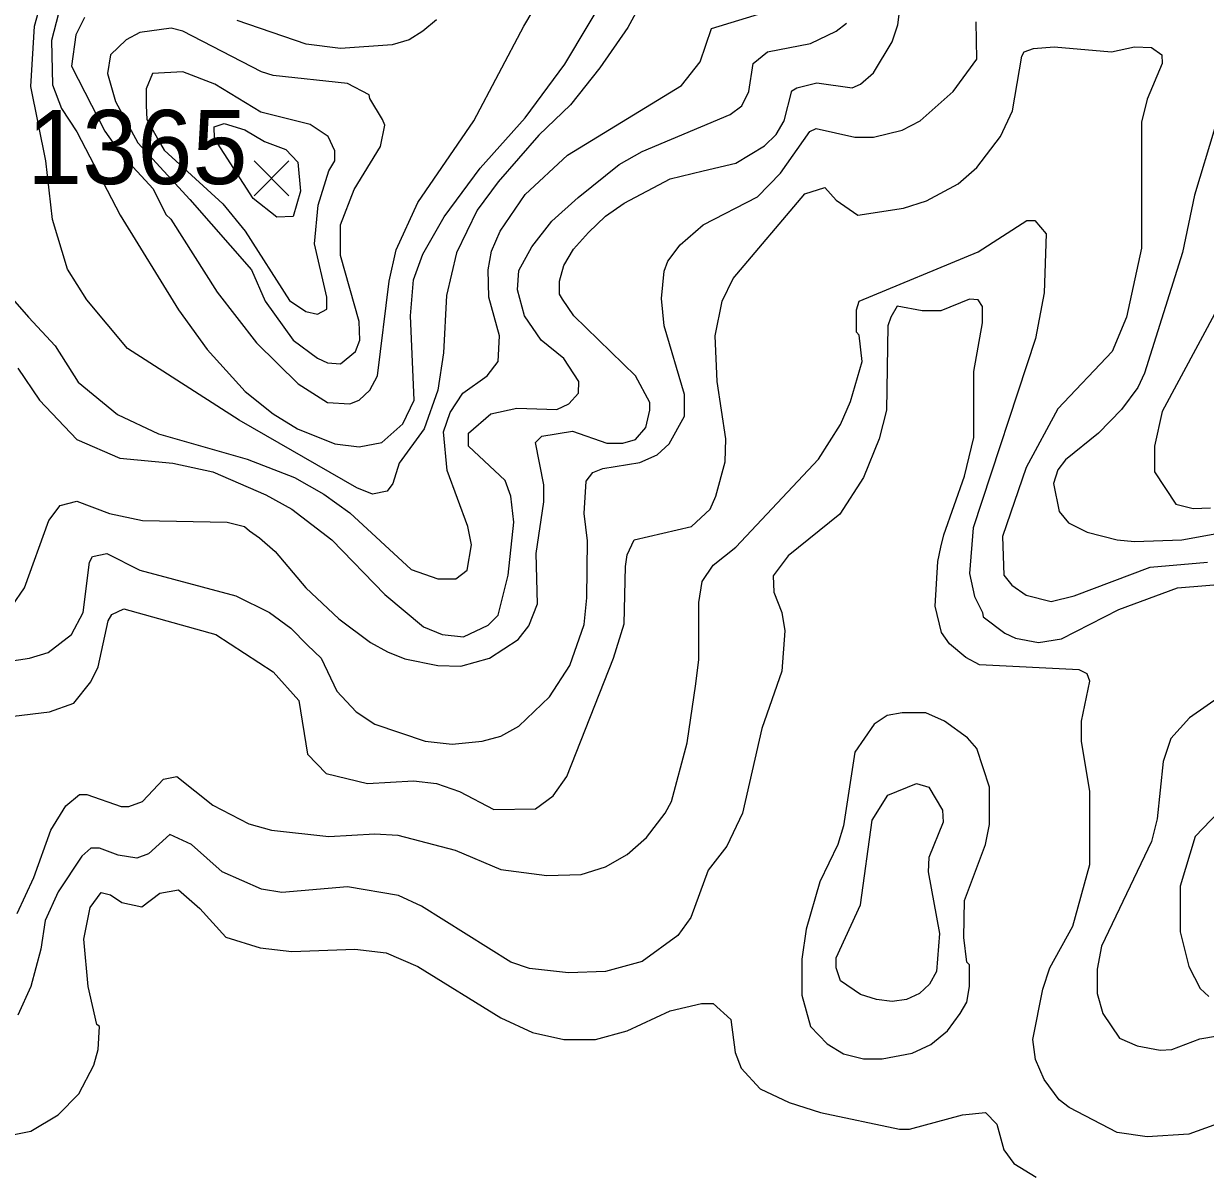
# Model space of a CAD drawing. Extents: x 423 to 448.8, y 7456.3 to 7484.
# Drawn here: x 432.831 to 434.106, y 7477.16 to 7478.399 of the extents above; entities that cross this region are included whole.
import ezdxf
from ezdxf.enums import TextEntityAlignment as Align

# ---------------------------------------------------------------- set-up
doc = ezdxf.new("R2010")
doc.units = 0
doc.header["$LTSCALE"] = 0.032
for name, color, linetype, lineweight in [('1', 7, 'Continuous', 25), ('2', 7, 'Continuous', 13), ('21', 7, 'Continuous', 25)]:
    doc.layers.add(name, color=color, linetype=linetype, lineweight=lineweight)
doc.layers.add('61', color=7, linetype='Continuous')

msp = doc.modelspace()

# ---------------------------------------------------------------- linework, layer by layer
at = {"layer": '1'}
for points in [[(432.8965, 7478.4054), (432.8872, 7478.3868), (432.8825, 7478.3528), (432.9183, 7478.2828), (432.9356, 7478.2582), (432.9704, 7478.2204), (432.9841, 7478.1928), (432.9896, 7478.1877), (433.0396, 7478.1091), (433.0821, 7478.0542), (433.127, 7478.0101), (433.1587, 7477.99), (433.1826, 7477.9884), (433.1927, 7477.9923), (433.2043, 7478.0032), (433.2128, 7478.0186), (433.2252, 7478.1207), (433.2329, 7478.1548), (433.2561, 7478.2058), (433.3165, 7478.294), (433.3706, 7478.3961), (433.4108, 7478.4642)], [(433.3837, 7477.8268), (433.3922, 7477.8825), (433.3922, 7477.9011), (433.383, 7477.9467), (433.3899, 7477.9536), (433.4232, 7477.959), (433.4603, 7477.946), (433.4773, 7477.9459), (433.4912, 7477.9498), (433.5021, 7477.9629), (433.5067, 7477.9815), (433.5067, 7477.99), (433.4912, 7478.0186), (433.4247, 7478.0836), (433.4123, 7478.1014), (433.4092, 7478.1068), (433.4092, 7478.1207), (433.4139, 7478.1378), (433.424, 7478.1555), (433.4402, 7478.1733), (433.4587, 7478.1911), (433.4789, 7478.205), (433.5284, 7478.2313), (433.564, 7478.2398), (433.5995, 7478.2483), (433.6305, 7478.2669), (433.6428, 7478.2793), (433.6514, 7478.294), (433.6599, 7478.3264), (433.6653, 7478.3296), (433.6869, 7478.335), (433.7248, 7478.3295), (433.7341, 7478.3334), (433.748, 7478.3458), (433.7682, 7478.3791), (433.7743, 7478.3976), (433.7798, 7478.4402)], [(433.2762, 7478.403), (433.2615, 7478.3906), (433.2469, 7478.3814), (433.2283, 7478.376), (433.1726, 7478.3721), (433.1355, 7478.3767), (433.0612, 7478.4023)], [(434.1185, 7478.0898), (434.0597, 7477.98), (434.0512, 7477.9428), (434.0512, 7477.915), (434.0744, 7477.8802), (434.093, 7477.8755), (434.1116, 7477.8763)], [(432.8183, 7477.7703), (432.8315, 7477.7897), (432.8578, 7477.8624), (432.8702, 7477.8786), (432.888, 7477.8833), (432.9235, 7477.8701), (432.9591, 7477.8624), (433.0504, 7477.8608), (433.069, 7477.8562), (433.0744, 7477.8513), (433.0852, 7477.8438), (433.1022, 7477.8291), (433.1354, 7477.7897), (433.171, 7477.7564), (433.2051, 7477.7309), (433.2236, 7477.7208), (433.2422, 7477.7131), (433.2778, 7477.7062), (433.3025, 7477.7054), (433.3335, 7477.7139), (433.3644, 7477.734), (433.376, 7477.7487), (433.3853, 7477.7727), (433.3837, 7477.8268)], [(432.7874, 7477.1933), (432.8385, 7477.2034), (432.8679, 7477.2212), (432.8903, 7477.2436), (432.9065, 7477.2746), (432.9112, 7477.2916), (432.9127, 7477.3163), (432.9096, 7477.3186), (432.9003, 7477.3597), (432.8957, 7477.4107), (432.9026, 7477.4447), (432.9143, 7477.4609), (432.9243, 7477.4586), (432.9367, 7477.4501), (432.9583, 7477.4455), (432.9776, 7477.4602), (432.9978, 7477.464), (433.021, 7477.4439), (433.0488, 7477.413), (433.086, 7477.4014), (433.12, 7477.3975), (433.1881, 7477.3999), (433.2221, 7477.396), (433.2561, 7477.3813), (433.3459, 7477.3256), (433.3799, 7477.3101), (433.4139, 7477.3024), (433.448, 7477.3024), (433.482, 7477.3117), (433.5284, 7477.3333), (433.5624, 7477.3411), (433.5748, 7477.3411), (433.5941, 7477.324), (433.5988, 7477.2885), (433.605, 7477.2715), (433.6258, 7477.249), (433.6568, 7477.2343), (433.6908, 7477.2235), (433.7759, 7477.2057), (433.7867, 7477.2057), (433.844, 7477.2212), (433.8687, 7477.2235), (433.8811, 7477.2111), (433.8888, 7477.1833), (433.8996, 7477.1686), (433.9236, 7477.1539)]]:
    msp.add_lwpolyline(points, dxfattribs=at)
at = {"layer": '2'}
for points in [[(433.5253, 7478.4726), (433.4827, 7478.3945), (433.4526, 7478.3512), (433.4208, 7478.311), (433.3868, 7478.2785), (433.3427, 7478.2282), (433.3203, 7478.1973), (433.2979, 7478.1516), (433.2871, 7478.1053), (433.284, 7478.0434), (433.2778, 7478.0032), (433.2631, 7477.9614), (433.236, 7477.9243), (433.229, 7477.9026), (433.2229, 7477.8941), (433.2074, 7477.891), (433.1904, 7477.8979), (433.0635, 7477.9707), (432.9429, 7478.048), (432.8988, 7478.1006), (432.8779, 7478.1339), (432.8617, 7478.1873), (432.8547, 7478.2507), (432.8384, 7478.3311), (432.8423, 7478.3961), (432.8539, 7478.4379)], [(432.8709, 7478.4193), (432.8609, 7478.3806), (432.8617, 7478.3327), (432.8717, 7478.3071), (432.8882, 7478.2821), (432.9348, 7478.1921), (432.9978, 7478.0898), (433.0287, 7478.0472), (433.0697, 7478.0016), (433.0999, 7477.9776), (433.1262, 7477.9614), (433.1664, 7477.9451), (433.1927, 7477.9421), (433.2174, 7477.9467), (433.2399, 7477.9668), (433.2522, 7477.9923), (433.2484, 7478.0836), (433.2515, 7478.1223), (433.2615, 7478.1501), (433.2847, 7478.1904), (433.3234, 7478.2429), (433.3721, 7478.2971), (433.4147, 7478.3551), (433.4642, 7478.4379)], [(432.8137, 7478.1076), (432.8361, 7478.0821), (432.8647, 7478.0511), (432.8895, 7478.0117), (432.932, 7477.9768), (432.9761, 7477.956), (433.072, 7477.9289), (433.1231, 7477.9088), (433.1548, 7477.891), (433.1826, 7477.8709), (433.2491, 7477.8098), (433.2778, 7477.7997), (433.2971, 7477.7997), (433.3095, 7477.809), (433.3141, 7477.8361), (433.3102, 7477.8562), (433.2878, 7477.9165), (433.284, 7477.9583), (433.2909, 7477.9792), (433.3048, 7478.0001), (433.3311, 7478.0186), (433.3427, 7478.0341), (433.3443, 7478.062), (433.3327, 7478.1037), (433.3319, 7478.1331), (433.3358, 7478.1532), (433.345, 7478.1749), (433.3721, 7478.2143), (433.4178, 7478.2568), (433.5407, 7478.3319), (433.5609, 7478.3574), (433.5732, 7478.3937), (433.632, 7478.4115)], [(433.1687, 7477.6783), (433.1896, 7477.6559), (433.2097, 7477.6427), (433.2639, 7477.6242), (433.2933, 7477.621), (433.3257, 7477.6242), (433.3459, 7477.6296), (433.3652, 7477.6404), (433.3984, 7477.6721), (433.4201, 7477.7062), (433.4356, 7477.7502), (433.4387, 7477.7789), (433.4394, 7477.8407), (433.4356, 7477.8701), (433.4379, 7477.9049), (433.4449, 7477.9142), (433.4557, 7477.9188), (433.4959, 7477.925), (433.5144, 7477.9335), (433.5276, 7477.9451), (433.5439, 7477.9753), (433.5439, 7477.9985), (433.5222, 7478.0728), (433.5191, 7478.1022), (433.5222, 7478.1316), (433.526, 7478.1424), (433.5392, 7478.1602), (433.564, 7478.1818), (433.6228, 7478.212), (433.6475, 7478.2375), (433.6792, 7478.2824), (433.6862, 7478.2855), (433.7279, 7478.2762), (433.7481, 7478.2762), (433.779, 7478.2839), (433.7983, 7478.294), (433.8339, 7478.3257), (433.8594, 7478.3605), (433.8586, 7478.4007)], [(433.4062, 7477.9823), (433.4193, 7477.9884), (433.4294, 7478), (433.4301, 7478.0125), (433.4139, 7478.0372), (433.3892, 7478.0573), (433.3713, 7478.0836), (433.3636, 7478.1115), (433.3652, 7478.1323), (433.3791, 7478.1579), (433.4008, 7478.1857), (433.4293, 7478.2112), (433.4735, 7478.2468), (433.4982, 7478.2607), (433.5934, 7478.3009), (433.6057, 7478.3102), (433.6135, 7478.3257), (433.6181, 7478.3559), (433.6336, 7478.3682), (433.68, 7478.3775), (433.7078, 7478.3907), (433.7187, 7478.3992)], [(432.8199, 7477.6512), (432.8586, 7477.6559), (432.8848, 7477.6652), (432.9034, 7477.6884), (432.9112, 7477.7046), (432.922, 7477.7541), (432.9259, 7477.7611), (432.939, 7477.7673), (433.038, 7477.7394), (433.0999, 7477.6992), (433.1277, 7477.6682), (433.137, 7477.6103), (433.1571, 7477.5894), (433.202, 7477.5785), (433.2515, 7477.5816), (433.2762, 7477.5785), (433.301, 7477.57), (433.3381, 7477.5507), (433.383, 7477.5514), (433.4023, 7477.5654), (433.417, 7477.5863), (433.4673, 7477.7139), (433.4789, 7477.751), (433.4804, 7477.8129), (433.482, 7477.8253), (433.4897, 7477.8415), (433.5516, 7477.8562), (433.5717, 7477.8748), (433.5779, 7477.8887), (433.5879, 7477.9258), (433.5887, 7477.9506), (433.5794, 7478.0125), (433.5771, 7478.062), (433.5848, 7478.0991), (433.5964, 7478.1238), (433.6738, 7478.2151), (433.6954, 7478.222), (433.7078, 7478.2081), (433.731, 7478.1919), (433.7805, 7478.1996), (433.8053, 7478.2074), (433.8393, 7478.2259), (433.8594, 7478.2437), (433.8849, 7478.277), (433.8981, 7478.3048), (433.9081, 7478.3636), (433.9105, 7478.3682), (433.9205, 7478.3721), (433.943, 7478.3736), (434.0048, 7478.3682), (434.0296, 7478.3736), (434.0481, 7478.3729), (434.059, 7478.3651), (434.0597, 7478.3559), (434.0435, 7478.3172), (434.0373, 7478.2924), (434.0373, 7478.1563), (434.0211, 7478.0821), (434.0056, 7478.0449), (433.9468, 7477.9831), (433.9128, 7477.9196), (433.8873, 7477.8454), (433.8888, 7477.8036), (433.8973, 7477.7927), (433.9128, 7477.7819), (433.9399, 7477.775), (433.9646, 7477.7812), (434.0466, 7477.8121), (434.1085, 7477.8175)], [(434.1162, 7478.2863), (434.0946, 7478.2136), (434.0814, 7478.1517), (434.0404, 7478.0217), (434.0334, 7478.0062), (434.0157, 7477.9823), (433.9909, 7477.9567), (433.9553, 7477.9281), (433.9468, 7477.9173), (433.9422, 7477.9026), (433.9483, 7477.8724), (433.9584, 7477.8601), (433.9785, 7477.85), (434.011, 7477.8415), (434.0296, 7477.8399), (434.0806, 7477.8415), (434.1224, 7477.8492)], [(432.8237, 7477.4385), (432.8416, 7477.4772), (432.8601, 7477.5283), (432.8763, 7477.5546), (432.891, 7477.5669), (432.8988, 7477.5669), (432.9359, 7477.5538), (432.9444, 7477.5538), (432.9591, 7477.5592), (432.9815, 7477.5832), (432.9962, 7477.5863), (433.0349, 7477.5553), (433.0736, 7477.5352), (433.0983, 7477.5283), (433.1602, 7477.5213), (433.2097, 7477.5244), (433.2345, 7477.5228), (433.2964, 7477.5066), (433.3459, 7477.4857), (433.3954, 7477.4795), (433.4325, 7477.4803), (433.4588, 7477.4888), (433.482, 7477.5019), (433.5028, 7477.5205), (433.523, 7477.5468), (433.5299, 7477.5592), (433.5469, 7477.6226), (433.5562, 7477.6861), (433.5593, 7477.7124), (433.5593, 7477.7742), (433.5632, 7477.7966), (433.5748, 7477.8144), (433.5995, 7477.8338), (433.6885, 7477.9289), (433.7125, 7477.966), (433.7233, 7477.9908), (433.7357, 7478.0341), (433.7326, 7478.0627), (433.7295, 7478.0658), (433.7295, 7478.0898), (433.7325, 7478.0991), (433.861, 7478.1524), (433.9136, 7478.1865), (433.9221, 7478.1865), (433.9344, 7478.1718), (433.9321, 7478.1084), (433.9228, 7478.0589), (433.8555, 7477.8547), (433.8517, 7477.8052), (433.8571, 7477.7804), (433.8656, 7477.7634), (433.8664, 7477.7587), (433.8896, 7477.7409), (433.9012, 7477.7356), (433.9259, 7477.7309), (433.9507, 7477.7348), (434.0126, 7477.7665)], [(433.9383, 7477.3798), (433.9631, 7477.4246), (433.9816, 7477.4911), (433.9816, 7477.57), (433.9724, 7477.6242), (433.9724, 7477.6458), (433.9816, 7477.6892), (433.9785, 7477.6969), (433.97, 7477.7015), (433.8625, 7477.7069), (433.8478, 7477.7146), (433.83, 7477.7293), (433.8215, 7477.7417), (433.8147, 7477.7701), (433.8175, 7477.8183), (433.8206, 7477.8337), (433.8238, 7477.8469), (433.8463, 7477.9104), (433.8563, 7477.9521), (433.8563, 7478.0233), (433.8656, 7478.0759), (433.8656, 7478.0936), (433.8609, 7478.1006), (433.8517, 7478.1014), (433.8208, 7478.089), (433.8006, 7478.089), (433.7736, 7478.0937), (433.7666, 7478.0821), (433.7635, 7478.0728), (433.7619, 7477.9815), (433.7542, 7477.9506), (433.7372, 7477.9088), (433.7117, 7477.8693), (433.656, 7477.8245), (433.6398, 7477.8028), (433.6405, 7477.7851), (433.649, 7477.7634), (433.6521, 7477.7433), (433.649, 7477.7), (433.6274, 7477.6381), (433.6065, 7477.5468), (433.5895, 7477.5112), (433.5694, 7477.485), (433.5508, 7477.4339), (433.5369, 7477.4145), (433.4982, 7477.3867), (433.4588, 7477.3759), (433.4186, 7477.3743), (433.3768, 7477.379), (433.3567, 7477.3859), (433.26, 7477.4463), (433.2352, 7477.4579), (433.1803, 7477.4671), (433.1092, 7477.4609), (433.0875, 7477.4648), (433.045, 7477.4834), (433.0117, 7477.5128), (432.9885, 7477.5236), (432.9653, 7477.5027), (432.9529, 7477.4981), (432.9328, 7477.5012), (432.9127, 7477.5089), (432.9034, 7477.5089), (432.8934, 7477.5004), (432.8678, 7477.4618), (432.8539, 7477.4308), (432.8493, 7477.3999), (432.8385, 7477.3597), (432.8245, 7477.3287)], [(432.8245, 7478.0271), (432.8477, 7477.9923), (432.888, 7477.9498), (432.9344, 7477.9297), (432.9916, 7477.9243), (433.0349, 7477.915), (433.0922, 7477.8902), (433.12, 7477.8747), (433.1633, 7477.8415), (433.2205, 7477.7827), (433.2623, 7477.7479), (433.2824, 7477.7394), (433.3056, 7477.7371), (433.3319, 7477.7494), (433.3427, 7477.7603), (433.3536, 7477.8036), (433.3598, 7477.8609), (433.3567, 7477.8887), (433.3505, 7477.9057), (433.311, 7477.9428), (433.311, 7477.9568), (433.335, 7477.9776), (433.3629, 7477.9838), (433.4062, 7477.9823)], [(432.806, 7477.7093), (432.8369, 7477.7139), (432.857, 7477.7201), (432.8825, 7477.7394), (432.8949, 7477.7634), (432.9019, 7477.8175), (432.905, 7477.8237), (432.9205, 7477.8268), (432.956, 7477.809), (433.0597, 7477.7812), (433.096, 7477.7634), (433.1192, 7477.7464), (433.137, 7477.7278), (433.1517, 7477.7139), (433.1687, 7477.6783)], [(434.0126, 7477.7665), (434.076, 7477.7897), (434.2423, 7477.8036)], [(434.1889, 7477.7193), (434.0891, 7477.6497), (434.069, 7477.6273), (434.0605, 7477.6025), (434.0543, 7477.5406), (434.0481, 7477.5159), (433.994, 7477.403), (433.9894, 7477.3782), (433.9894, 7477.3519), (433.9956, 7477.3303), (434.0133, 7477.3039), (434.0327, 7477.2954), (434.0574, 7477.2908), (434.0698, 7477.2916), (434.1, 7477.3032), (434.1193, 7477.3063)], [(434.1456, 7477.5739), (434.0953, 7477.5213), (434.0791, 7477.4679), (434.0791, 7477.4184), (434.0884, 7477.3813), (434.1007, 7477.3573), (434.11, 7477.3488)], [(434.1642, 7477.2274), (434.0884, 7477.2003), (434.0435, 7477.1972), (434.011, 7477.2019), (433.9592, 7477.2289), (433.9483, 7477.2374), (433.9321, 7477.2591), (433.9228, 7477.2808), (433.9198, 7477.3024), (433.9306, 7477.3566), (433.9383, 7477.3798)]]:
    msp.add_lwpolyline(points, dxfattribs=at)
for points in [[(433.2043, 7478.3179), (433.2035, 7478.3218), (433.1803, 7478.3342), (433.0999, 7478.3427), (433.0875, 7478.3466), (433.0024, 7478.3906), (432.9901, 7478.3938), (432.956, 7478.3891), (432.9413, 7478.3814), (432.9243, 7478.3651), (432.9212, 7478.345), (432.9297, 7478.3149), (432.9538, 7478.2702), (433.0101, 7478.2089), (433.0767, 7478.1331), (433.0914, 7478.0991), (433.1215, 7478.0573), (433.1478, 7478.0379), (433.1587, 7478.0326), (433.1726, 7478.0318), (433.1888, 7478.0449), (433.1934, 7478.0573), (433.1927, 7478.0774), (433.1726, 7478.1486), (433.1726, 7478.1818), (433.1873, 7478.2197), (433.2159, 7478.2662), (433.2205, 7478.2893), (433.2182, 7478.2955)], [(432.9629, 7478.3104), (432.9638, 7478.2954), (432.9783, 7478.269), (432.9824, 7478.2624), (433.0457, 7478.2043), (433.0697, 7478.1749), (433.1177, 7478.0998), (433.1354, 7478.0882), (433.1478, 7478.0851), (433.1579, 7478.0906), (433.1579, 7478.1037), (433.1447, 7478.161), (433.1486, 7478.2027), (433.1602, 7478.2398), (433.1664, 7478.2506), (433.1664, 7478.2615), (433.1594, 7478.2769), (433.1401, 7478.2901), (433.0867, 7478.3032), (433.0372, 7478.3334), (433.0024, 7478.3466), (432.9699, 7478.345), (432.963, 7478.3285)], [(433.0472, 7478.2911), (433.0696, 7478.2841), (433.0905, 7478.2715), (433.1136, 7478.2631), (433.1268, 7478.2492), (433.1294, 7478.2181), (433.1215, 7478.1906), (433.104, 7478.1901), (433.0786, 7478.2101), (433.0368, 7478.275), (433.0363, 7478.2875)], [(433.8493, 7477.628), (433.8246, 7477.6458), (433.8045, 7477.6551), (433.779, 7477.6551), (433.7627, 7477.652), (433.7488, 7477.6427), (433.7279, 7477.6126), (433.7156, 7477.5329), (433.7094, 7477.5128), (433.69, 7477.4726), (433.6753, 7477.4215), (433.6707, 7477.389), (433.6707, 7477.3504), (433.68, 7477.3163), (433.6978, 7477.2978), (433.7156, 7477.2869), (433.7372, 7477.2815), (433.7573, 7477.2815), (433.7898, 7477.2877), (433.8099, 7477.297), (433.8277, 7477.3117), (433.8416, 7477.3303), (433.8486, 7477.3426), (433.8517, 7477.3597), (433.8517, 7477.3829), (433.8486, 7477.386), (433.8455, 7477.4123), (433.8463, 7477.4525), (433.8687, 7477.5128), (433.8733, 7477.5345), (433.8733, 7477.5747), (433.8594, 7477.6164)], [(433.7945, 7477.5785), (433.8076, 7477.5746), (433.8223, 7477.5499), (433.823, 7477.5368), (433.8076, 7477.4989), (433.8068, 7477.4834), (433.8192, 7477.4169), (433.8161, 7477.3759), (433.8083, 7477.362), (433.7975, 7477.3519), (433.7836, 7477.3457), (433.7682, 7477.3434), (433.7511, 7477.3457), (433.7341, 7477.3511), (433.7125, 7477.3658), (433.7078, 7477.3798), (433.7078, 7477.3906), (433.7341, 7477.4478), (433.7465, 7477.5391), (433.7635, 7477.5661)]]:
    msp.add_lwpolyline(points, close=True, dxfattribs=at)
at = {"layer": '21'}
for p, q in [((433.0795, 7478.2506), (433.117, 7478.2131)), ((433.117, 7478.2506), (433.0795, 7478.2131))]:
    msp.add_line(p, q, dxfattribs=at)

# ---------------------------------------------------------------- texts
at = {"layer": '61'}
msp.add_text('1365', height=0.08, dxfattribs=at).set_placement((432.9534, 7478.2256), align=Align.CENTER)

doc.saveas('drawing.dxf')
